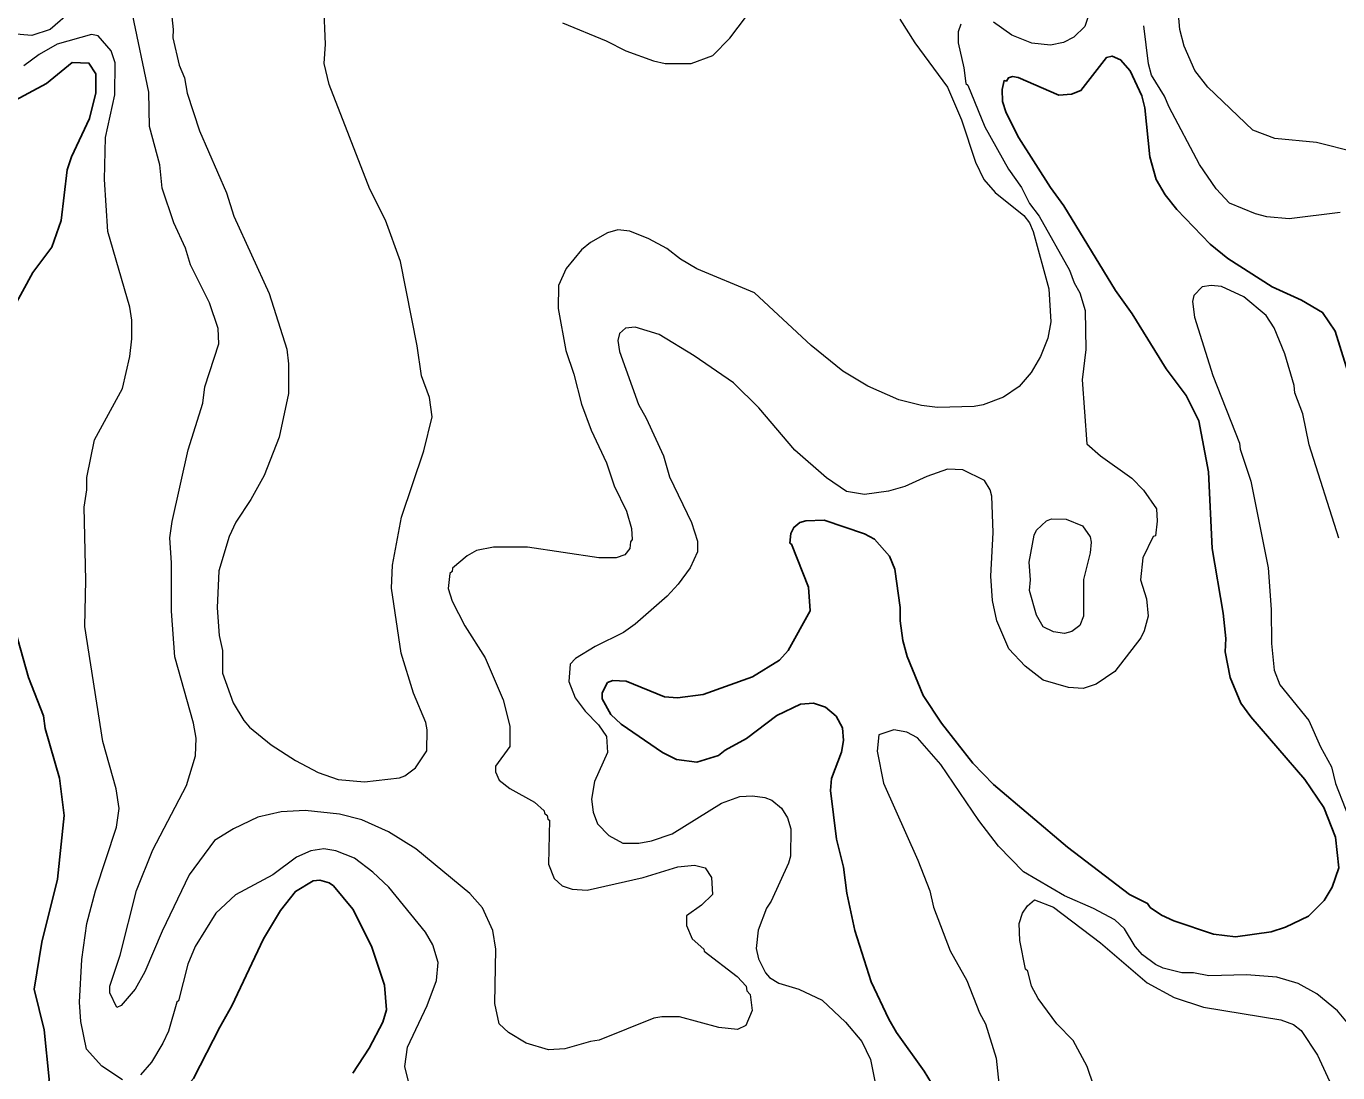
# Model space of a CAD drawing. Extents: x 598.3 to 623.2, y 6902.2 to 6930.1.
# Drawn here: x 607.371 to 609.351, y 6907.601 to 6909.181 of the extents above; entities that cross this region are included whole.
import ezdxf

# ---------------------------------------------------------------- set-up
doc = ezdxf.new("R2010")
doc.units = 0
doc.header["$LTSCALE"] = 0.032
doc.layers.add('1', color=7, linetype='Continuous', lineweight=25)
doc.layers.add('2', color=7, linetype='Continuous', lineweight=13)

msp = doc.modelspace()

# ---------------------------------------------------------------- linework, layer by layer
at = {"layer": '1'}
for points in [[(609.371, 6908.6443), (609.3473, 6908.7206), (609.3285, 6908.7487), (609.2966, 6908.7674), (609.2523, 6908.7873), (609.1852, 6908.83), (609.1587, 6908.8517), (609.1082, 6908.9041), (609.0907, 6908.9262), (609.0774, 6908.9495), (609.0676, 6908.9837), (609.0601, 6909.0577), (609.0555, 6909.0755), (609.0377, 6909.1134), (609.0235, 6909.1302), (609.0106, 6909.1358), (609.002, 6909.1335), (608.9635, 6909.084), (608.9496, 6909.0784), (608.9304, 6909.0769), (608.8687, 6909.1036), (608.8603, 6909.105), (608.854, 6909.1029), (608.8511, 6909.0981), (608.8477, 6909.0987), (608.8447, 6909.0852), (608.8454, 6909.0674), (608.8507, 6909.0502), (608.8696, 6909.0123), (608.9175, 6908.9371), (608.9379, 6908.9098), (609.0156, 6908.7819), (609.0412, 6908.7468), (609.0925, 6908.6637), (609.1225, 6908.6233), (609.1416, 6908.5849), (609.1564, 6908.5082), (609.1619, 6908.3923), (609.1782, 6908.2945), (609.1822, 6908.2563), (609.1815, 6908.2362), (609.1888, 6908.1974), (609.205, 6908.1586), (609.2201, 6908.1382), (609.3015, 6908.0433), (609.3302, 6908.0013), (609.3481, 6907.9565), (609.353, 6907.9103), (609.3428, 6907.8811), (609.3309, 6907.8607), (609.3073, 6907.8373), (609.2723, 6907.8206), (609.2506, 6907.8133), (609.1969, 6907.806), (609.1638, 6907.8099)], [(607.3503, 6908.7514), (607.3815, 6908.8091), (607.4102, 6908.847), (607.424, 6908.8874), (607.433, 6908.9638), (607.4396, 6908.9836), (607.467, 6909.0415), (607.4766, 6909.08), (607.4766, 6909.1089), (607.4659, 6909.1252), (607.4404, 6909.1258), (607.4019, 6909.0943), (607.3478, 6909.0649)], [(609.1638, 6907.8099), (609.104, 6907.8301), (609.0852, 6907.8386), (609.0683, 6907.8503), (609.0642, 6907.8564), (609.0369, 6907.8697), (608.9432, 6907.9412), (608.8314, 6908.036), (608.8003, 6908.0679), (608.753, 6908.1286), (608.7255, 6908.1705), (608.7011, 6908.2291), (608.6949, 6908.2534), (608.6909, 6908.2828), (608.6908, 6908.3032), (608.6827, 6908.3612), (608.6746, 6908.3806), (608.6519, 6908.4065), (608.6369, 6908.4145), (608.5759, 6908.4348), (608.5481, 6908.434), (608.539, 6908.4317), (608.5304, 6908.4241), (608.5257, 6908.4151), (608.5242, 6908.4005), (608.5266, 6908.3987), (608.5524, 6908.3337), (608.5548, 6908.2981), (608.5218, 6908.2385), (608.5085, 6908.2235), (608.4677, 6908.1987), (608.3932, 6908.1719), (608.3544, 6908.167), (608.335, 6908.1685), (608.2771, 6908.1918), (608.2571, 6908.1928), (608.2491, 6908.1897), (608.2408, 6908.1742), (608.2408, 6908.1654), (608.2541, 6908.1417), (608.2697, 6908.1268), (608.3317, 6908.0842), (608.3528, 6908.0738), (608.3835, 6908.0699), (608.4164, 6908.0796), (608.4267, 6908.088), (608.4588, 6908.1056), (608.5045, 6908.1401), (608.5404, 6908.1572), (608.5597, 6908.1588), (608.5781, 6908.1527), (608.5939, 6908.1391), (608.6034, 6908.1216), (608.605, 6908.1022), (608.6019, 6908.0847), (608.5872, 6908.0452), (608.5857, 6908.0268), (608.5946, 6907.9536), (608.605, 6907.9111), (608.61, 6907.872), (608.6221, 6907.8153), (608.647, 6907.7382), (608.6737, 6907.6815), (608.6854, 6907.6616), (608.7271, 6907.603), (608.7436, 6907.5758)], [(607.6635, 6907.6697), (607.6239, 6907.5922), (607.5929, 6907.5573), (607.5708, 6907.543), (607.5018, 6907.5265), (607.4838, 6907.4997), (607.4646, 6907.4614), (607.4509, 6907.4435), (607.4367, 6907.4344), (607.4141, 6907.4382), (607.409, 6907.4413), (607.3974, 6907.4652), (607.3964, 6907.5142), (607.4061, 6907.5909), (607.3984, 6907.6654), (607.3835, 6907.7269), (607.3948, 6907.7978), (607.4186, 6907.8931), (607.4288, 6907.9891), (607.4215, 6908.0455), (607.4001, 6908.1203), (607.3973, 6908.1394), (607.3746, 6908.1977), (607.3423, 6908.3123)], [(607.8642, 6907.6001), (607.8888, 6907.6378), (607.9099, 6907.6772), (607.9153, 6907.6958), (607.9121, 6907.733), (607.8926, 6907.7916), (607.8645, 6907.8478), (607.835, 6907.883), (607.8285, 6907.8877), (607.8148, 6907.8917), (607.8047, 6907.8906), (607.7776, 6907.8745), (607.7554, 6907.8456), (607.7293, 6907.803), (607.6819, 6907.7016), (607.6635, 6907.6697)]]:
    msp.add_lwpolyline(points, dxfattribs=at)
at = {"layer": '2'}
for points in [[(607.3166, 6909.347), (607.4057, 6909.3041), (607.4216, 6909.2999), (607.4452, 6909.3006), (607.4632, 6909.3096), (607.5098, 6909.3481), (607.5311, 6909.3601), (607.547, 6909.3609), (607.5641, 6909.3494), (607.5744, 6909.317), (607.5843, 6909.2628), (607.5931, 6909.1758), (607.5925, 6909.1632), (607.6021, 6909.1219), (607.6101, 6909.1027), (607.6143, 6909.0798), (607.6331, 6909.0228)], [(608.992, 6909.2483), (608.9693, 6909.1805), (608.9529, 6909.1641), (608.9373, 6909.1562), (608.9178, 6909.1521), (608.8894, 6909.1551), (608.8595, 6909.1673), (608.8315, 6909.1869)], [(607.6331, 6909.0228), (607.6734, 6908.9293), (607.6845, 6908.8939), (607.7381, 6908.7771), (607.7647, 6908.6931), (607.7672, 6908.671), (607.7672, 6908.6265), (607.7534, 6908.5603), (607.7303, 6908.5026), (607.7104, 6908.4662), (607.6878, 6908.4322), (607.6776, 6908.4104), (607.662, 6908.3583), (607.6596, 6908.3028), (607.6627, 6908.2611), (607.6676, 6908.2385), (607.6677, 6908.204), (607.6835, 6908.1594), (607.6996, 6908.1324), (607.7083, 6908.1223), (607.7412, 6908.0957), (607.7777, 6908.0722), (607.812, 6908.0543), (607.8424, 6908.0435), (607.8821, 6908.0398), (607.9349, 6908.0459), (607.9429, 6908.0488), (607.9589, 6908.0609), (607.976, 6908.0868), (607.9768, 6908.1187), (607.9745, 6908.1295), (607.9558, 6908.1737), (607.9374, 6908.2343), (607.9227, 6908.3324), (607.9245, 6908.367), (607.9378, 6908.4396), (607.9714, 6908.5399), (607.9841, 6908.5911), (607.9801, 6908.6202), (607.9679, 6908.6529), (607.9615, 6908.6982), (607.9365, 6908.8256), (607.9135, 6908.888), (607.8902, 6908.9347), (607.8287, 6909.093), (607.8211, 6909.1244), (607.8231, 6909.1539), (607.8207, 6909.2131)], [(608.1807, 6909.1861), (608.2467, 6909.1588), (608.2767, 6909.1438), (608.3183, 6909.1287), (608.3361, 6909.1246), (608.3754, 6909.1246), (608.4079, 6909.1366), (608.4336, 6909.1628), (608.4714, 6909.2128)], [(607.4412, 6909.2048), (607.4072, 6909.1757), (607.3798, 6909.1667), (607.3501, 6909.1691)], [(607.5908, 6908.2975), (607.5908, 6908.3705), (607.5883, 6908.4082), (607.5916, 6908.433), (607.6159, 6908.5412), (607.6377, 6908.6119), (607.641, 6908.6364), (607.6619, 6908.7012), (607.661, 6908.7246), (607.648, 6908.7633), (607.6193, 6908.8204), (607.6116, 6908.8459), (607.594, 6908.8841), (607.5766, 6908.9362), (607.5729, 6908.9716), (607.5576, 6909.0296), (607.5562, 6909.0811), (607.5317, 6909.1992)], [(608.6902, 6909.1915), (608.7128, 6909.1559), (608.762, 6909.0889), (608.7832, 6909.0394), (608.8044, 6908.9758), (608.817, 6908.9495), (608.8339, 6908.9296), (608.8772, 6908.8952), (608.8859, 6908.8841), (608.8916, 6908.871), (608.915, 6908.7841), (608.9183, 6908.7346), (608.9135, 6908.7096), (608.9024, 6908.6823), (608.8885, 6908.6581), (608.8702, 6908.6369), (608.8469, 6908.6206), (608.8159, 6908.6091), (608.8026, 6908.6066), (608.7473, 6908.605), (608.7227, 6908.6082), (608.6886, 6908.6165), (608.6418, 6908.6375), (608.604, 6908.6601), (608.5561, 6908.6987), (608.4706, 6908.7781), (608.3835, 6908.8144), (608.3592, 6908.829), (608.3385, 6908.8454), (608.3115, 6908.8597), (608.2827, 6908.8712), (608.2646, 6908.8735), (608.2489, 6908.8687), (608.2233, 6908.8544), (608.2095, 6908.8431), (608.1867, 6908.8148), (608.1751, 6908.7891), (608.1744, 6908.7544), (608.1858, 6908.6913), (608.1979, 6908.6557), (608.2097, 6908.6101), (608.2241, 6908.5711), (608.2471, 6908.5218)], [(609.3792, 6908.9901), (609.3193, 6909.0055), (609.2562, 6909.0112), (609.2231, 6909.0239), (609.155, 6909.0886), (609.1357, 6909.114), (609.1193, 6909.1507), (609.1128, 6909.1761), (609.111, 6909.1992)], [(607.5164, 6907.5898), (607.4852, 6907.6106), (607.4622, 6907.6361), (607.4536, 6907.678), (607.4515, 6907.7075), (607.4551, 6907.7715), (607.4626, 6907.826), (607.4758, 6907.8755), (607.5075, 6907.9716), (607.5114, 6907.9997), (607.5073, 6908.0296), (607.4868, 6908.1011), (607.4596, 6908.2745), (607.4613, 6908.3444), (607.4589, 6908.4545), (607.4628, 6908.4809), (607.4629, 6908.4994), (607.4745, 6908.5565), (607.5164, 6908.6338), (607.5277, 6908.6821), (607.5308, 6908.7088), (607.5308, 6908.7368), (607.5275, 6908.7568), (607.4945, 6908.871), (607.4896, 6908.9496), (607.491, 6909.0127), (607.505, 6909.0774), (607.5057, 6909.1254), (607.4996, 6909.1439), (607.4797, 6909.1665), (607.47, 6909.1681), (607.4178, 6909.1535), (607.3909, 6909.1383), (607.3679, 6909.1212)], [(608.7825, 6909.1838), (608.7783, 6909.1723), (608.7783, 6909.1559), (608.787, 6909.1179), (608.7897, 6909.0941), (608.7928, 6909.092), (608.8185, 6909.0288), (608.8543, 6908.9652), (608.874, 6908.9371), (608.8861, 6908.9131), (608.9003, 6908.8941), (608.9465, 6908.8124), (608.9533, 6908.7933), (608.9617, 6908.7782), (608.9701, 6908.7514), (608.9709, 6908.6926), (608.9653, 6908.6469), (608.9725, 6908.5503), (608.993, 6908.5324), (609.0402, 6908.4984)], [(609.3551, 6908.8997), (609.278, 6908.8899), (609.2445, 6908.8931), (609.2269, 6908.8974), (609.1879, 6908.9135), (609.168, 6908.9354), (609.1428, 6908.9721), (609.0966, 6909.0584), (609.0899, 6909.0751), (609.0702, 6909.1068), (609.0656, 6909.124), (609.0584, 6909.1815)], [(609.3532, 6908.4077), (609.3084, 6908.549), (609.2988, 6908.5958), (609.2867, 6908.6275), (609.2857, 6908.6386), (609.2713, 6908.6864), (609.2552, 6908.7253), (609.2431, 6908.7439), (609.2094, 6908.7721), (609.1757, 6908.7878), (609.16, 6908.7895), (609.1467, 6908.7874), (609.1338, 6908.7742), (609.1321, 6908.765), (609.1349, 6908.7415), (609.1629, 6908.6537), (609.2029, 6908.5515), (609.2041, 6908.5423), (609.2203, 6908.4938), (609.2461, 6908.3631), (609.251, 6908.3), (609.2511, 6908.2486), (609.2551, 6908.2088), (609.2637, 6908.1864), (609.3079, 6908.1324), (609.3252, 6908.093), (609.3417, 6908.0628), (609.3481, 6908.0374), (609.3772, 6907.9629)], [(609.0402, 6908.4984), (609.0582, 6908.4802), (609.0776, 6908.4519), (609.0786, 6908.4336), (609.0763, 6908.4113), (609.0729, 6908.4103), (609.0571, 6908.3783), (609.0535, 6908.3448), (609.0624, 6908.3162), (609.0649, 6908.2899), (609.0593, 6908.2679), (609.0541, 6908.2574), (609.0146, 6908.2066), (608.9864, 6908.1875), (608.9669, 6908.1808), (608.9448, 6908.1824), (608.9064, 6908.1937), (608.8794, 6908.2147), (608.8547, 6908.2409), (608.8366, 6908.2833), (608.8299, 6908.3136), (608.8277, 6908.3506), (608.8309, 6908.4162), (608.8293, 6908.4711), (608.8268, 6908.481), (608.8178, 6908.4948), (608.7855, 6908.5109), (608.762, 6908.5119), (608.7308, 6908.501), (608.6976, 6908.4859), (608.6733, 6908.4786), (608.6368, 6908.4738), (608.6095, 6908.4784), (608.5796, 6908.4992), (608.5318, 6908.5405), (608.4775, 6908.6045), (608.4389, 6908.6423), (608.3795, 6908.6832), (608.3269, 6908.7156), (608.2907, 6908.7263), (608.2762, 6908.7247), (608.2672, 6908.7167), (608.2642, 6908.7063), (608.267, 6908.6897), (608.2956, 6908.6095), (608.3074, 6908.589), (608.3334, 6908.532), (608.3427, 6908.5004), (608.3755, 6908.4315), (608.3848, 6908.4033), (608.3848, 6908.3872), (608.3738, 6908.3633), (608.3556, 6908.3383), (608.3389, 6908.3201), (608.2905, 6908.278), (608.2729, 6908.2655), (608.2303, 6908.2443), (608.2004, 6908.226), (608.1923, 6908.2178), (608.1906, 6908.1915), (608.1999, 6908.1668), (608.2153, 6908.1467), (608.2353, 6908.1262), (608.2473, 6908.1083), (608.2488, 6908.0845), (608.2293, 6908.0404), (608.2245, 6908.0138), (608.2272, 6907.9943), (608.234, 6907.9764), (608.2507, 6907.9588), (608.2718, 6907.9476), (608.2964, 6907.9476), (608.3155, 6907.9509), (608.3465, 6907.9616), (608.4209, 6908.0077), (608.4486, 6908.018), (608.468, 6908.0188), (608.4866, 6908.0164), (608.4968, 6908.0122), (608.5117, 6908.0004), (608.5208, 6907.9856), (608.5258, 6907.9689), (608.5249, 6907.9279), (608.5223, 6907.9174), (608.496, 6907.8599), (608.4891, 6907.8494), (608.4764, 6907.8159), (608.4731, 6907.7883), (608.477, 6907.7725), (608.4873, 6907.7517), (608.4935, 6907.7443), (608.5074, 6907.7361), (608.5378, 6907.7269), (608.5727, 6907.7103), (608.6081, 6907.6773), (608.6329, 6907.6477), (608.6457, 6907.6208), (608.6536, 6907.5831)], [(608.2471, 6908.5218), (608.2588, 6908.4869), (608.2773, 6908.4484), (608.2853, 6908.4227), (608.2861, 6908.406), (608.2835, 6908.4025), (608.2828, 6908.3922), (608.275, 6908.3826), (608.2621, 6908.3783), (608.2357, 6908.3784), (608.128, 6908.3944), (608.0769, 6908.3944), (608.0511, 6908.3894), (608.0368, 6908.3814), (608.015, 6908.3627), (608.0142, 6908.3576), (608.0109, 6908.3545), (608.0085, 6908.3321), (608.0141, 6908.3126), (608.0333, 6908.2755), (608.0642, 6908.2271), (608.0912, 6908.1639), (608.1014, 6908.1239), (608.1015, 6908.0935), (608.0799, 6908.0637), (608.0797, 6908.0553), (608.0855, 6908.0424), (608.1016, 6908.0298), (608.1386, 6908.0092), (608.1531, 6907.9963), (608.1536, 6907.9928), (608.158, 6907.989), (608.1589, 6907.9836), (608.1614, 6907.9821), (608.1599, 6907.9157), (608.1682, 6907.8938), (608.1804, 6907.8827), (608.1957, 6907.8779), (608.218, 6907.8764), (608.3028, 6907.8954), (608.3551, 6907.9118), (608.38, 6907.9143), (608.3961, 6907.9102), (608.4061, 6907.8956), (608.4075, 6907.8701), (608.3909, 6907.854), (608.3681, 6907.8376), (608.3679, 6907.8229), (608.3769, 6907.8027), (608.3943, 6907.7874), (608.3947, 6907.7841), (608.4446, 6907.7461), (608.4583, 6907.7316), (608.4594, 6907.7242), (608.4642, 6907.7187), (608.4675, 6907.6945), (608.4579, 6907.6719), (608.4453, 6907.6659), (608.417, 6907.6692), (608.3573, 6907.6853), (608.3311, 6907.6853), (608.3188, 6907.6829), (608.2365, 6907.6498), (608.223, 6907.648), (608.1844, 6907.6368), (608.1599, 6907.6352), (608.1261, 6907.6455), (608.0994, 6907.6613), (608.0855, 6907.6746), (608.079, 6907.7051), (608.0805, 6907.7872), (608.0757, 6907.8153), (608.0602, 6907.8496), (608.0409, 6907.8714), (607.9596, 6907.9388), (607.9184, 6907.9647), (607.8779, 6907.9824), (607.8444, 6907.9912), (607.7926, 6907.9969), (607.7562, 6907.9946), (607.7211, 6907.9864), (607.6841, 6907.9688), (607.6555, 6907.9516), (607.6173, 6907.8996), (607.5764, 6907.8146), (607.5505, 6907.7531), (607.5359, 6907.7269), (607.5146, 6907.7024), (607.5083, 6907.6993), (607.4977, 6907.7216), (607.4977, 6907.7314), (607.513, 6907.7785), (607.5378, 6907.876), (607.5624, 6907.9371), (607.6134, 6908.0342), (607.6271, 6908.0793), (607.628, 6908.1057), (607.6239, 6908.1284), (607.5956, 6908.2287), (607.5908, 6908.2975)], [(609.3662, 6907.6759), (609.3507, 6907.694), (609.3195, 6907.7197), (609.2918, 6907.7353), (609.2594, 6907.7452), (609.2134, 6907.7485), (609.1566, 6907.7469), (609.1333, 6907.7516), (609.1161, 6907.7517), (609.0878, 6907.7586), (609.076, 6907.7641), (609.0563, 6907.7789), (609.0456, 6907.7914), (609.0294, 6907.8178), (609.0146, 6907.8318), (608.9826, 6907.8487), (608.9386, 6907.8676), (608.8771, 6907.9041), (608.8393, 6907.943), (608.8096, 6907.9817), (608.7519, 6908.0661), (608.7167, 6908.1062), (608.7009, 6908.115), (608.6811, 6908.1183), (608.6585, 6908.1109), (608.656, 6908.0864), (608.6656, 6908.038), (608.7172, 6907.9218), (608.7354, 6907.8753), (608.7412, 6907.8507), (608.7661, 6907.7848), (608.7911, 6907.7398), (608.8104, 6907.6914), (608.8196, 6907.6746), (608.8358, 6907.6225), (608.8423, 6907.5609)], [(607.9496, 6907.5836), (607.9429, 6907.61), (607.947, 6907.6394), (607.9767, 6907.7022), (607.9907, 6907.7398), (607.993, 6907.767), (607.9852, 6907.7941), (607.974, 6907.8128), (607.9189, 6907.8809), (607.8948, 6907.9035), (607.8671, 6907.9247), (607.8388, 6907.9356), (607.8204, 6907.9386), (607.801, 6907.9356), (607.7791, 6907.9262), (607.7435, 6907.8997), (607.6874, 6907.8692), (607.6573, 6907.8419), (607.6263, 6907.7913), (607.6151, 6907.7645), (607.6013, 6907.7092), (607.5987, 6907.7075), (607.586, 6907.6637), (607.5777, 6907.6454), (607.5602, 6907.6168), (607.5437, 6907.5977)], [(608.9831, 6907.5807), (608.9732, 6907.6103), (608.9517, 6907.6494), (608.9274, 6907.6747), (608.899, 6907.7129), (608.8891, 6907.7314), (608.8835, 6907.7539), (608.8801, 6907.757), (608.8712, 6907.8004), (608.8706, 6907.8259), (608.8756, 6907.8418), (608.8828, 6907.8528), (608.8933, 6907.8616), (608.9221, 6907.8506), (608.9931, 6907.7969)], [(608.9931, 6907.7969), (609.0638, 6907.7365), (609.1042, 6907.7142), (609.1484, 6907.6996), (609.2654, 6907.6805), (609.2845, 6907.6734), (609.2962, 6907.6643), (609.3209, 6907.6273), (609.348, 6907.5682)]]:
    msp.add_lwpolyline(points, dxfattribs=at)
msp.add_lwpolyline([(608.9415, 6908.4365), (608.9661, 6908.4267), (608.9773, 6908.4101), (608.979, 6908.402), (608.9775, 6908.3858), (608.9677, 6908.3453), (608.9676, 6908.29), (608.9618, 6908.2762), (608.9499, 6908.267), (608.9388, 6908.2641), (608.9222, 6908.2666), (608.9064, 6908.2738), (608.8964, 6908.2916), (608.886, 6908.3286), (608.8876, 6908.3451), (608.8852, 6908.3718), (608.8928, 6908.4123), (608.8967, 6908.4198), (608.9118, 6908.434), (608.9194, 6908.4373)], close=True, dxfattribs=at)

doc.saveas('drawing.dxf')
